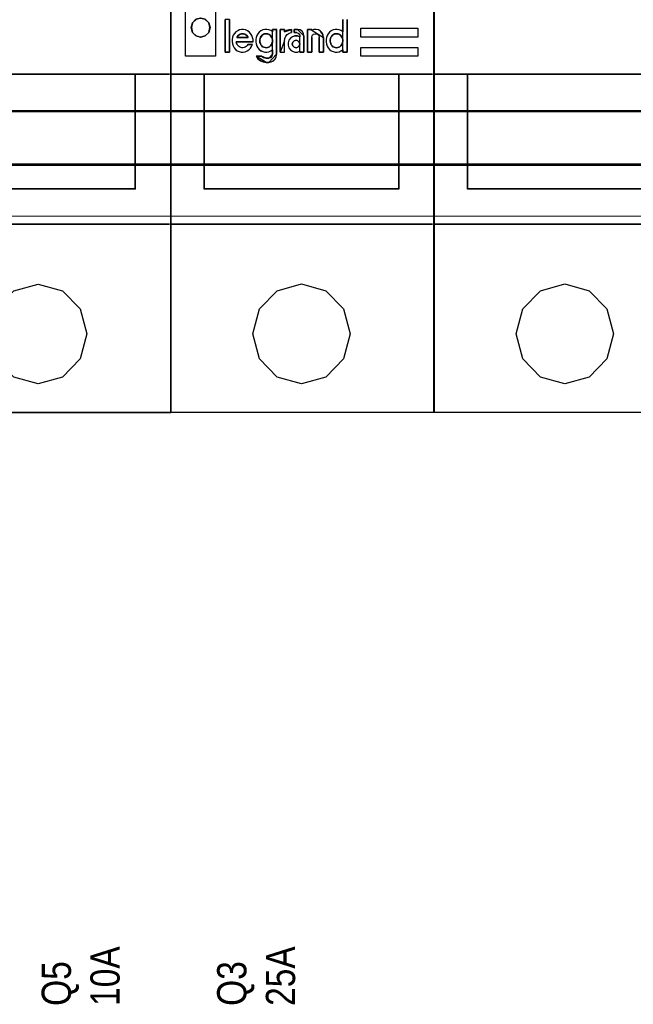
# Model space of a CAD drawing. Header units: millimetres. Extents: x -1290 to 1795, y -4192 to -1311.
# Tile 766 of 1056: x 1467 to 1480, y -2587 to -2567. Entities that reach past the tile are written whole.
import ezdxf

# ---------------------------------------------------------------- set-up
doc = ezdxf.new("R2010")
doc.units = ezdxf.units.MM
doc.layers.add('30', color=7, linetype='Continuous')
doc.layers.add('45', color=7, linetype='Continuous')
doc.layers.add('Aparatura', color=7, linetype='Continuous', lineweight=13)
doc.styles.get("Standard").update_dxf_attribs({"font": 'ARIALN.TTF', "width": 0.8})

# ---------------------------------------------------------------- blocks, each defined once
blk = doc.blocks.new('*U328')
at = {"layer": '45', "color": 255}
blk.add_lwpolyline([(522.319221, -82.673525), (549.342246, -82.673525), (549.342246, -167.640682), (522.319221, -167.640682), (522.319221, -82.673525)], close=True, dxfattribs=at)
at = {"layer": '45', "color": 159}
blk.add_lwpolyline([(522.319221, -82.673525), (549.342246, -82.673525), (549.342246, -167.640682), (522.319221, -167.640682), (522.319221, -82.673525)], close=True, dxfattribs=at)
at = {"layer": '45', "color": 179}
for points in [[(522.324592, -82.678911), (549.338665, -82.678911), (549.338665, -167.635296), (522.324592, -167.635296), (522.324592, -82.678911)], [(549.202601, -132.914849), (522.288786, -132.914849), (549.202601, -132.914849)], [(545.707905, -132.914849), (545.707905, -144.695995), (545.707905, -132.914849)], [(545.718647, -144.687018), (525.767369, -144.687018), (545.718647, -144.687018)], [(549.202601, -148.302871), (522.288786, -148.302871), (549.202601, -148.302871)], [(530.753398, -159.558945), (531.435561, -156.997381), (533.249495, -155.13201), (535.75076, -154.435817), (538.226185, -155.13201), (540.055622, -156.997381), (540.732618, -159.558945), (540.055622, -162.115195), (538.226185, -163.99651), (535.75076, -164.692702), (533.249495, -163.99651), (531.435561, -162.115195), (530.753398, -159.558945)]]:
    blk.add_lwpolyline(points, close=True, dxfattribs=at)
blk = doc.blocks.new('*U330')
at = {"layer": '30', "color": 7}
for points in [[(548.842747, -262.570286), (117.158256, -262.570286), (117.158256, -264.085087), (117.158256, -285.154588), (117.158256, -286.669389), (548.842747, -286.669389), (548.842747, -285.154588), (548.842747, -264.085087), (548.842747, -262.570286)], [(117.158256, -286.581416), (548.842747, -286.581416), (117.158256, -286.581416)], [(548.842747, -286.581416), (117.158256, -286.581416), (117.158256, -288.059158), (117.158256, -289.620546), (117.158256, -292.157801), (548.842747, -292.157801), (548.842747, -289.620546), (548.842747, -288.059158), (548.842747, -286.581416)], [(548.79978, -286.624505), (117.201224, -286.624505), (117.201224, -288.07941), (117.201224, -289.616668), (117.201224, -292.114713), (548.79978, -292.114713), (548.79978, -289.616668), (548.79978, -288.07941), (548.79978, -286.624505)], [(117.158256, -292.069829), (548.842747, -292.069829), (117.158256, -292.069829)]]:
    blk.add_lwpolyline(points, close=True, dxfattribs=at)
blk = doc.blocks.new('*U331')
at = {"layer": '45', "color": 255}
for points in [[(117.68819, -232.594973), (144.711214, -232.594973), (144.711214, -317.56213), (117.68819, -317.56213), (117.68819, -232.594973)], [(144.700472, -232.594973), (171.718126, -232.594973), (171.718126, -317.56213), (144.700472, -317.56213), (144.700472, -232.594973)], [(119.201007, -264.035299), (122.28214, -264.035299), (122.28214, -281.005031), (119.201007, -281.005031), (119.201007, -264.035299)], [(119.939487, -277.566058), (119.809714, -278.057077), (119.939487, -278.548095), (120.287281, -278.905685), (120.764847, -279.039113), (121.237223, -278.905685), (121.590207, -278.548095), (121.719981, -278.057077), (121.590207, -277.566058), (121.237223, -277.208469), (120.764847, -277.080377), (120.287281, -277.208469), (119.939487, -277.566058)], [(137.184727, -278.110913), (143.049801, -278.110913), (143.049801, -279.0445), (137.184727, -279.0445), (137.184727, -278.110913)], [(137.184727, -280.085808), (143.049801, -280.085808), (143.049801, -281.005031), (137.184727, -281.005031), (137.184727, -280.085808)]]:
    blk.add_lwpolyline(points, close=True, dxfattribs=at)
at = {"layer": '45', "color": 159}
for points in [[(117.68819, -232.594973), (144.711214, -232.594973), (144.711214, -317.56213), (117.68819, -317.56213), (117.68819, -232.594973)], [(144.700472, -232.594973), (171.718126, -232.594973), (171.718126, -317.56213), (144.700472, -317.56213), (144.700472, -232.594973)]]:
    blk.add_lwpolyline(points, close=True, dxfattribs=at)
at = {"layer": '45', "color": 7}
for points in [[(117.693561, -232.600359), (144.707634, -232.600359), (144.707634, -317.556744), (117.693561, -317.556744), (117.693561, -232.600359)], [(119.939487, -277.566058), (119.809714, -278.057077), (119.939487, -278.548095), (120.287281, -278.905685), (120.764847, -279.039113), (121.237223, -278.905685), (121.590207, -278.548095), (121.719981, -278.057077), (121.590207, -277.566058), (121.237223, -277.208469), (120.764847, -277.080377), (120.287281, -277.208469), (119.939487, -277.566058)], [(119.94425, -277.569218), (119.815085, -278.057986), (119.94425, -278.546755), (120.290414, -278.902705), (120.765742, -279.035523), (121.235905, -278.902705), (121.587235, -278.546755), (121.7164, -278.057986), (121.587235, -277.569218), (121.235905, -277.213268), (120.765742, -277.085763), (120.290414, -277.213268), (119.94425, -277.569218)], [(123.717973, -280.579531), (123.717973, -277.240164), (123.279346, -277.240164), (123.279346, -280.579531), (123.717973, -280.579531)], [(123.282926, -277.243755), (123.282926, -280.575941), (123.282926, -277.243755)], [(123.714392, -280.575941), (123.714392, -277.243755), (123.282926, -277.243755), (123.282926, -280.575941), (123.714392, -280.575941)], [(123.714392, -280.575941), (123.714392, -277.243755), (123.282926, -277.243755), (123.282926, -280.575941), (123.714392, -280.575941)], [(123.714392, -280.575941), (123.714392, -277.243755), (123.282926, -277.243755), (123.282926, -280.575941), (123.714392, -280.575941)], [(123.714392, -277.243755), (123.282926, -277.243755), (123.282926, -280.575941), (123.714392, -280.575941), (123.714392, -277.243755)], [(123.714392, -277.243755), (123.282926, -277.243755), (123.282926, -280.575941), (123.714392, -280.575941), (123.714392, -277.243755)], [(123.714392, -277.243755), (123.282926, -277.243755), (123.282926, -280.575941), (123.714392, -280.575941), (123.714392, -277.243755)], [(123.714392, -280.575941), (123.714392, -277.243755), (123.282926, -277.243755), (123.282926, -280.575941), (123.714392, -280.575941)], [(123.712602, -277.243755), (123.712602, -280.575941), (123.712602, -277.243755)], [(135.342492, -277.243755), (135.342492, -278.477166), (135.342492, -277.243755)], [(135.78112, -277.243755), (135.78112, -280.575941), (135.78112, -277.243755)], [(124.033013, -279.043723), (123.991522, -279.273028), (123.981149, -279.497), (124.017454, -279.726305), (124.090062, -279.934279), (124.204162, -280.126255), (124.339006, -280.291567), (124.520528, -280.430217), (124.717609, -280.510207), (124.919876, -280.568866), (125.132516, -280.579531), (125.334783, -280.53687), (125.53705, -280.451547), (125.708199, -280.334229), (125.863789, -280.184914), (125.993447, -280.008936), (126.076428, -279.800962), (125.604472, -279.800962), (125.53705, -279.907615), (125.438509, -279.992938), (125.334783, -280.05693), (125.231056, -280.110257), (125.106584, -280.13692), (124.987298, -280.126255), (124.873199, -280.099591), (124.759099, -280.040932), (124.650186, -279.97694), (124.567205, -279.880952), (124.494596, -279.774299), (124.453106, -279.646315), (124.416801, -279.512998), (126.143851, -279.512998), (126.143851, -279.294358), (126.091987, -279.070386), (126.009006, -278.862412), (125.894907, -278.675769), (125.749689, -278.510456), (125.573354, -278.382472), (125.38146, -278.291817), (125.174006, -278.249156), (124.966553, -278.249156), (124.764286, -278.281152), (124.562019, -278.37714), (124.380497, -278.494458), (124.23528, -278.649106), (124.110808, -278.835749), (124.033013, -279.043723)], [(126.005872, -278.864113), (125.89215, -278.678045), (125.747414, -278.513242), (125.571662, -278.385652), (125.380403, -278.295276), (125.173637, -278.252746), (124.966871, -278.252746), (124.765273, -278.284644), (124.563676, -278.380336), (124.382755, -278.497293), (124.238019, -278.651464), (124.113959, -278.837532), (124.036422, -279.044865), (123.995068, -279.273463), (123.98473, -279.496745), (124.020914, -279.725343), (124.093282, -279.932676), (124.207004, -280.124061), (124.341402, -280.288864), (124.522323, -280.427086), (124.718751, -280.50683), (124.920348, -280.565308), (125.132284, -280.575941), (125.333881, -280.533411), (125.535478, -280.448351), (125.706061, -280.331394), (125.861135, -280.182539), (125.990364, -280.007104), (126.073071, -279.79977), (125.602677, -279.79977), (125.535478, -279.906095), (125.437264, -279.991155), (125.333881, -280.05495), (125.230498, -280.108112), (125.106438, -280.134693), (124.987547, -280.124061), (124.873826, -280.09748), (124.754935, -280.039001), (124.651552, -279.975206), (124.568845, -279.879514), (124.496477, -279.773189), (124.455124, -279.6456), (124.418939, -279.512694), (126.14027, -279.512694), (126.14027, -279.294728), (126.088578, -279.071446), (126.005872, -278.864113)], [(126.005872, -278.864113), (125.89215, -278.678045), (125.747414, -278.513242), (125.571662, -278.385652), (125.380403, -278.295276), (125.173637, -278.252746), (124.966871, -278.252746), (124.765273, -278.284644), (124.563676, -278.380336), (124.382755, -278.497293), (124.238019, -278.651464), (124.113959, -278.837532), (124.036422, -279.044865), (123.995068, -279.273463), (123.98473, -279.496745), (124.020914, -279.725343), (124.093282, -279.932676), (124.207004, -280.124061), (124.341402, -280.288864), (124.522323, -280.427086), (124.718751, -280.50683), (124.920348, -280.565308), (125.132284, -280.575941), (125.333881, -280.533411), (125.535478, -280.448351), (125.706061, -280.331394), (125.861135, -280.182539), (125.990364, -280.007104), (126.073071, -279.79977), (125.602677, -279.79977), (125.535478, -279.906095), (125.437264, -279.991155), (125.333881, -280.05495), (125.230498, -280.108112), (125.106438, -280.134693), (124.987547, -280.124061), (124.873826, -280.09748), (124.754935, -280.039001), (124.651552, -279.975206), (124.568845, -279.879514), (124.496477, -279.773189), (124.455124, -279.6456), (124.418939, -279.512694), (126.14027, -279.512694), (126.14027, -279.294728), (126.088578, -279.071446), (126.005872, -278.864113)], [(124.966871, -278.252746), (124.765273, -278.284644), (124.563676, -278.380336), (124.382755, -278.497293), (124.238019, -278.651464), (124.113959, -278.837532), (124.036422, -279.044865), (123.995068, -279.273463), (123.98473, -279.496745), (124.020914, -279.725343), (124.093282, -279.932676), (124.207004, -280.124061), (124.341402, -280.288864), (124.522323, -280.427086), (124.718751, -280.50683), (124.920348, -280.565308), (125.132284, -280.575941), (125.333881, -280.533411), (125.535478, -280.448351), (125.706061, -280.331394), (125.861135, -280.182539), (125.990364, -280.007104), (126.073071, -279.79977), (125.602677, -279.79977), (125.535478, -279.906095), (125.437264, -279.991155), (125.333881, -280.05495), (125.230498, -280.108112), (125.106438, -280.134693), (124.987547, -280.124061), (124.873826, -280.09748), (124.754935, -280.039001), (124.651552, -279.975206), (124.568845, -279.879514), (124.496477, -279.773189), (124.455124, -279.6456), (124.418939, -279.512694), (126.14027, -279.512694), (126.14027, -279.294728), (126.088578, -279.071446), (126.005872, -278.864113), (125.89215, -278.678045), (125.747414, -278.513242), (125.571662, -278.385652), (125.380403, -278.295276), (125.173637, -278.252746), (124.966871, -278.252746)], [(124.966871, -278.252746), (124.765273, -278.284644), (124.563676, -278.380336), (124.382755, -278.497293), (124.238019, -278.651464), (124.113959, -278.837532), (124.036422, -279.044865), (123.995068, -279.273463), (123.98473, -279.496745), (124.020914, -279.725343), (124.093282, -279.932676), (124.207004, -280.124061), (124.341402, -280.288864), (124.522323, -280.427086), (124.718751, -280.50683), (124.920348, -280.565308), (125.132284, -280.575941), (125.333881, -280.533411), (125.535478, -280.448351), (125.706061, -280.331394), (125.861135, -280.182539), (125.990364, -280.007104), (126.073071, -279.79977), (125.602677, -279.79977), (125.535478, -279.906095), (125.437264, -279.991155), (125.333881, -280.05495), (125.230498, -280.108112), (125.106438, -280.134693), (124.987547, -280.124061), (124.873826, -280.09748), (124.754935, -280.039001), (124.651552, -279.975206), (124.568845, -279.879514), (124.496477, -279.773189), (124.455124, -279.6456), (124.418939, -279.512694), (126.14027, -279.512694), (126.14027, -279.294728), (126.088578, -279.071446), (126.005872, -278.864113), (125.89215, -278.678045), (125.747414, -278.513242), (125.571662, -278.385652), (125.380403, -278.295276), (125.173637, -278.252746), (124.966871, -278.252746)], [(125.175258, -278.689091), (125.289886, -278.732762), (125.404515, -278.79281), (125.493091, -278.869234), (125.576457, -278.967493), (125.638982, -279.087588), (124.477067, -279.087588), (124.544802, -278.967493), (124.622957, -278.869234), (124.721955, -278.79281), (124.831373, -278.732762), (124.946001, -278.689091), (125.06584, -278.683632), (125.175258, -278.689091)], [(125.633611, -279.083997), (125.571568, -278.966571), (125.488844, -278.870495), (125.40095, -278.79577), (125.287205, -278.737056), (125.173459, -278.694356), (125.064884, -278.689018), (124.945969, -278.694356), (124.832224, -278.737056), (124.723649, -278.79577), (124.625414, -278.870495), (124.547861, -278.966571), (124.480647, -279.083997), (125.633611, -279.083997)], [(125.571568, -278.966571), (125.633611, -279.083997), (124.480647, -279.083997), (124.547861, -278.966571), (124.625414, -278.870495), (124.723649, -278.79577), (124.832224, -278.737056), (124.945969, -278.694356), (125.064884, -278.689018), (125.173459, -278.694356), (125.287205, -278.737056), (125.40095, -278.79577), (125.488844, -278.870495), (125.571568, -278.966571)], [(125.571568, -278.966571), (125.633611, -279.083997), (124.480647, -279.083997), (124.547861, -278.966571), (124.625414, -278.870495), (124.723649, -278.79577), (124.832224, -278.737056), (124.945969, -278.694356), (125.064884, -278.689018), (125.173459, -278.694356), (125.287205, -278.737056), (125.40095, -278.79577), (125.488844, -278.870495), (125.571568, -278.966571)], [(125.571568, -278.966571), (125.633611, -279.083997), (124.480647, -279.083997), (124.547861, -278.966571), (124.625414, -278.870495), (124.723649, -278.79577), (124.832224, -278.737056), (124.945969, -278.694356), (125.064884, -278.689018), (125.173459, -278.694356), (125.287205, -278.737056), (125.40095, -278.79577), (125.488844, -278.870495), (125.571568, -278.966571)], [(125.571568, -278.966571), (125.633611, -279.083997), (124.480647, -279.083997), (124.547861, -278.966571), (124.625414, -278.870495), (124.723649, -278.79577), (124.832224, -278.737056), (124.945969, -278.694356), (125.064884, -278.689018), (125.173459, -278.694356), (125.287205, -278.737056), (125.40095, -278.79577), (125.488844, -278.870495), (125.571568, -278.966571)], [(126.780719, -278.526035), (126.635539, -278.685842), (126.521469, -278.866956), (126.448879, -279.080032), (126.417769, -279.293107), (126.417769, -279.522164), (126.448879, -279.740566), (126.521469, -279.948315), (126.635539, -280.140083), (126.780719, -280.299889), (126.951824, -280.427735), (127.138483, -280.518292), (127.351068, -280.566234), (127.548098, -280.576888), (127.760683, -280.534273), (127.952528, -280.449042), (128.134003, -280.342505), (128.134003, -280.79529), (128.076968, -280.992385), (127.947343, -281.125557), (127.750313, -281.184153), (127.491063, -281.184153), (127.221443, -281.125557), (126.993304, -280.992385), (126.464434, -280.992385), (126.645909, -281.253403), (126.889604, -281.455824), (127.179963, -281.588997), (127.491063, -281.631612), (127.750313, -281.631612), (128.004378, -281.588997), (128.222148, -281.471805), (128.419178, -281.285364), (128.522877, -281.050981), (128.564357, -280.79529), (128.564357, -278.238383), (128.134003, -278.238383), (128.134003, -278.472766), (127.952528, -278.355575), (127.760683, -278.280998), (127.548098, -278.249037), (127.351068, -278.249037), (127.138483, -278.296979), (126.951824, -278.392863), (126.780719, -278.526035)], [(128.560777, -280.792117), (128.560777, -278.241974), (128.131858, -278.241974), (128.131858, -278.475737), (127.950988, -278.358856), (127.759784, -278.284476), (127.547908, -278.2526), (127.351535, -278.2526), (127.13966, -278.300415), (126.953623, -278.396045), (126.783088, -278.528865), (126.638393, -278.688249), (126.524704, -278.868884), (126.452356, -279.081396), (126.42135, -279.293908), (126.42135, -279.522358), (126.452356, -279.740183), (126.524704, -279.947382), (126.638393, -280.138643), (126.783088, -280.298026), (126.953623, -280.425534), (127.13966, -280.515851), (127.351535, -280.563666), (127.547908, -280.574292), (127.759784, -280.53179), (127.950988, -280.446785), (128.131858, -280.340529), (128.131858, -280.792117), (128.075013, -280.98869), (127.945821, -281.12151), (127.749448, -281.179951), (127.491063, -281.179951), (127.222343, -281.12151), (126.994964, -280.98869), (126.467859, -280.98869), (126.648728, -281.249017), (126.89161, -281.450903), (127.181001, -281.583723), (127.491063, -281.626226), (127.749448, -281.626226), (128.002665, -281.583723), (128.219709, -281.466842), (128.416081, -281.280894), (128.519435, -281.047131), (128.560777, -280.792117)], [(128.560777, -280.792117), (128.560777, -278.241974), (128.131858, -278.241974), (128.131858, -278.475737), (127.950988, -278.358856), (127.759784, -278.284476), (127.547908, -278.2526), (127.351535, -278.2526), (127.13966, -278.300415), (126.953623, -278.396045), (126.783088, -278.528865), (126.638393, -278.688249), (126.524704, -278.868884), (126.452356, -279.081396), (126.42135, -279.293908), (126.42135, -279.522358), (126.452356, -279.740183), (126.524704, -279.947382), (126.638393, -280.138643), (126.783088, -280.298026), (126.953623, -280.425534), (127.13966, -280.515851), (127.351535, -280.563666), (127.547908, -280.574292), (127.759784, -280.53179), (127.950988, -280.446785), (128.131858, -280.340529), (128.131858, -280.792117), (128.075013, -280.98869), (127.945821, -281.12151), (127.749448, -281.179951), (127.491063, -281.179951), (127.222343, -281.12151), (126.994964, -280.98869), (126.467859, -280.98869), (126.648728, -281.249017), (126.89161, -281.450903), (127.181001, -281.583723), (127.491063, -281.626226), (127.749448, -281.626226), (128.002665, -281.583723), (128.219709, -281.466842), (128.416081, -281.280894), (128.519435, -281.047131), (128.560777, -280.792117)], [(126.953623, -278.396045), (126.783088, -278.528865), (126.638393, -278.688249), (126.524704, -278.868884), (126.452356, -279.081396), (126.42135, -279.293908), (126.42135, -279.522358), (126.452356, -279.740183), (126.524704, -279.947382), (126.638393, -280.138643), (126.783088, -280.298026), (126.953623, -280.425534), (127.13966, -280.515851), (127.351535, -280.563666), (127.547908, -280.574292), (127.759784, -280.53179), (127.950988, -280.446785), (128.131858, -280.340529), (128.131858, -280.792117), (128.075013, -280.98869), (127.945821, -281.12151), (127.749448, -281.179951), (127.491063, -281.179951), (127.222343, -281.12151), (126.994964, -280.98869), (126.467859, -280.98869), (126.648728, -281.249017), (126.89161, -281.450903), (127.181001, -281.583723), (127.491063, -281.626226), (127.749448, -281.626226), (128.002665, -281.583723), (128.219709, -281.466842), (128.416081, -281.280894), (128.519435, -281.047131), (128.560777, -280.792117), (128.560777, -278.241974), (128.131858, -278.241974), (128.131858, -278.475737), (127.950988, -278.358856), (127.759784, -278.284476), (127.547908, -278.2526), (127.351535, -278.2526), (127.13966, -278.300415), (126.953623, -278.396045)], [(126.953623, -278.396045), (126.783088, -278.528865), (126.638393, -278.688249), (126.524704, -278.868884), (126.452356, -279.081396), (126.42135, -279.293908), (126.42135, -279.522358), (126.452356, -279.740183), (126.524704, -279.947382), (126.638393, -280.138643), (126.783088, -280.298026), (126.953623, -280.425534), (127.13966, -280.515851), (127.351535, -280.563666), (127.547908, -280.574292), (127.759784, -280.53179), (127.950988, -280.446785), (128.131858, -280.340529), (128.131858, -280.792117), (128.075013, -280.98869), (127.945821, -281.12151), (127.749448, -281.179951), (127.491063, -281.179951), (127.222343, -281.12151), (126.994964, -280.98869), (126.467859, -280.98869), (126.648728, -281.249017), (126.89161, -281.450903), (127.181001, -281.583723), (127.491063, -281.626226), (127.749448, -281.626226), (128.002665, -281.583723), (128.219709, -281.466842), (128.416081, -281.280894), (128.519435, -281.047131), (128.560777, -280.792117), (128.560777, -278.241974), (128.131858, -278.241974), (128.131858, -278.475737), (127.950988, -278.358856), (127.759784, -278.284476), (127.547908, -278.2526), (127.351535, -278.2526), (127.13966, -278.300415), (126.953623, -278.396045)], [(128.132891, -278.476028), (127.951913, -278.359071), (127.760592, -278.284644), (127.548589, -278.252746), (127.352097, -278.252746), (127.140094, -278.300592), (126.953944, -278.396285), (126.783307, -278.52919), (126.638524, -278.688677), (126.524766, -278.869429), (126.452375, -279.082079), (126.42135, -279.294728), (126.42135, -279.523326), (126.452375, -279.741292), (126.524766, -279.948625), (126.638524, -280.140009), (126.783307, -280.299497), (126.953944, -280.427086), (127.140094, -280.517462), (127.352097, -280.565308), (127.548589, -280.575941), (127.760592, -280.533411), (127.951913, -280.448351), (128.132891, -280.342026), (128.132891, -278.476028)], [(127.673058, -278.705045), (127.78761, -278.763928), (127.881334, -278.833518), (127.980265, -278.935227), (128.037541, -279.042288), (128.105231, -279.170762), (128.136472, -279.304589), (128.136472, -279.449122), (128.120851, -279.582949), (128.073989, -279.706069), (128.016713, -279.823837), (127.922989, -279.936252), (127.834472, -280.021901), (127.71992, -280.080785), (127.605369, -280.118256), (127.490817, -280.139668), (127.365852, -280.118256), (127.235679, -280.080785), (127.121128, -280.021901), (127.043024, -279.936252), (126.9493, -279.823837), (126.892024, -279.706069), (126.845162, -279.582949), (126.829542, -279.449122), (126.834748, -279.304589), (126.871197, -279.170762), (126.918059, -279.042288), (126.985748, -278.935227), (127.079472, -278.833518), (127.188817, -278.763928), (127.292955, -278.705045), (127.417921, -278.683632), (127.537679, -278.683632), (127.673058, -278.705045)], [(127.491659, -280.134282), (127.605426, -280.113029), (127.719193, -280.075834), (127.83296, -280.017386), (127.920871, -279.932371), (128.013953, -279.820788), (128.070837, -279.703891), (128.117378, -279.581681), (128.132891, -279.448845), (128.132891, -279.305381), (128.101864, -279.172544), (128.034638, -279.045021), (127.977754, -278.938752), (127.879501, -278.837796), (127.786419, -278.768721), (127.672652, -278.710272), (127.5382, -278.689018), (127.419262, -278.689018), (127.295152, -278.710272), (127.191727, -278.768721), (127.083132, -278.837796), (126.990049, -278.938752), (126.922823, -279.045021), (126.876282, -279.172544), (126.840084, -279.305381), (126.834912, -279.448845), (126.850426, -279.581681), (126.896967, -279.703891), (126.953851, -279.820788), (127.046933, -279.932371), (127.124501, -280.017386), (127.238268, -280.075834), (127.367549, -280.113029), (127.491659, -280.134282)], [(127.879501, -278.837796), (127.977754, -278.938752), (128.034638, -279.045021), (128.101864, -279.172544), (128.132891, -279.305381), (128.132891, -279.448845), (128.117378, -279.581681), (128.070837, -279.703891), (128.013953, -279.820788), (127.920871, -279.932371), (127.83296, -280.017386), (127.719193, -280.075834), (127.605426, -280.113029), (127.491659, -280.134282), (127.367549, -280.113029), (127.238268, -280.075834), (127.124501, -280.017386), (127.046933, -279.932371), (126.953851, -279.820788), (126.896967, -279.703891), (126.850426, -279.581681), (126.834912, -279.448845), (126.840084, -279.305381), (126.876282, -279.172544), (126.922823, -279.045021), (126.990049, -278.938752), (127.083132, -278.837796), (127.191727, -278.768721), (127.295152, -278.710272), (127.419262, -278.689018), (127.5382, -278.689018), (127.672652, -278.710272), (127.786419, -278.768721), (127.879501, -278.837796)], [(127.879501, -278.837796), (127.977754, -278.938752), (128.034638, -279.045021), (128.101864, -279.172544), (128.132891, -279.305381), (128.132891, -279.448845), (128.117378, -279.581681), (128.070837, -279.703891), (128.013953, -279.820788), (127.920871, -279.932371), (127.83296, -280.017386), (127.719193, -280.075834), (127.605426, -280.113029), (127.491659, -280.134282), (127.367549, -280.113029), (127.238268, -280.075834), (127.124501, -280.017386), (127.046933, -279.932371), (126.953851, -279.820788), (126.896967, -279.703891), (126.850426, -279.581681), (126.834912, -279.448845), (126.840084, -279.305381), (126.876282, -279.172544), (126.922823, -279.045021), (126.990049, -278.938752), (127.083132, -278.837796), (127.191727, -278.768721), (127.295152, -278.710272), (127.419262, -278.689018), (127.5382, -278.689018), (127.672652, -278.710272), (127.786419, -278.768721), (127.879501, -278.837796)], [(127.879501, -278.837796), (127.977754, -278.938752), (128.034638, -279.045021), (128.101864, -279.172544), (128.132891, -279.305381), (128.132891, -279.448845), (128.117378, -279.581681), (128.070837, -279.703891), (128.013953, -279.820788), (127.920871, -279.932371), (127.83296, -280.017386), (127.719193, -280.075834), (127.605426, -280.113029), (127.491659, -280.134282), (127.367549, -280.113029), (127.238268, -280.075834), (127.124501, -280.017386), (127.046933, -279.932371), (126.953851, -279.820788), (126.896967, -279.703891), (126.850426, -279.581681), (126.834912, -279.448845), (126.840084, -279.305381), (126.876282, -279.172544), (126.922823, -279.045021), (126.990049, -278.938752), (127.083132, -278.837796), (127.191727, -278.768721), (127.295152, -278.710272), (127.419262, -278.689018), (127.5382, -278.689018), (127.672652, -278.710272), (127.786419, -278.768721), (127.879501, -278.837796)], [(127.879501, -278.837796), (127.977754, -278.938752), (128.034638, -279.045021), (128.101864, -279.172544), (128.132891, -279.305381), (128.132891, -279.448845), (128.117378, -279.581681), (128.070837, -279.703891), (128.013953, -279.820788), (127.920871, -279.932371), (127.83296, -280.017386), (127.719193, -280.075834), (127.605426, -280.113029), (127.491659, -280.134282), (127.367549, -280.113029), (127.238268, -280.075834), (127.124501, -280.017386), (127.046933, -279.932371), (126.953851, -279.820788), (126.896967, -279.703891), (126.850426, -279.581681), (126.834912, -279.448845), (126.840084, -279.305381), (126.876282, -279.172544), (126.922823, -279.045021), (126.990049, -278.938752), (127.083132, -278.837796), (127.191727, -278.768721), (127.295152, -278.710272), (127.419262, -278.689018), (127.5382, -278.689018), (127.672652, -278.710272), (127.786419, -278.768721), (127.879501, -278.837796)], [(128.131101, -278.241974), (128.131101, -278.477166), (128.131101, -278.241974)], [(128.131101, -278.241974), (128.560777, -278.241974), (128.131101, -278.241974)], [(128.558986, -278.241974), (128.558986, -280.793179), (128.558986, -278.241974)], [(128.931372, -278.238383), (128.931372, -280.579531), (129.363834, -280.579531), (129.363834, -279.406291), (129.395096, -279.171643), (129.504514, -278.952993), (129.655615, -278.766342), (129.853609, -278.643685), (130.093287, -278.574357), (130.093287, -278.238383), (129.827558, -278.275714), (129.58267, -278.350374), (129.363834, -278.494363), (129.363834, -278.238383), (128.931372, -278.238383)], [(128.934953, -278.241974), (128.934953, -280.575941), (128.934953, -278.241974)], [(128.934953, -278.241974), (129.366419, -278.241974), (128.934953, -278.241974)], [(129.850085, -278.646032), (130.087916, -278.576917), (130.087916, -278.241974), (129.824234, -278.27919), (129.581233, -278.353622), (129.364083, -278.497169), (129.364083, -278.241974), (128.934953, -278.241974), (128.934953, -280.575941), (129.364083, -280.575941), (129.364083, -279.406299), (129.395104, -279.172371), (129.503679, -278.954392), (129.653616, -278.768313), (129.850085, -278.646032)], [(129.850085, -278.646032), (130.087916, -278.576917), (130.087916, -278.241974), (129.824234, -278.27919), (129.581233, -278.353622), (129.364083, -278.497169), (129.364083, -278.241974), (128.934953, -278.241974), (128.934953, -280.575941), (129.364083, -280.575941), (129.364083, -279.406299), (129.395104, -279.172371), (129.503679, -278.954392), (129.653616, -278.768313), (129.850085, -278.646032)], [(129.850085, -278.646032), (130.087916, -278.576917), (130.087916, -278.241974), (129.824234, -278.27919), (129.581233, -278.353622), (129.364083, -278.497169), (129.364083, -278.241974), (128.934953, -278.241974), (128.934953, -280.575941), (129.364083, -280.575941), (129.364083, -279.406299), (129.395104, -279.172371), (129.503679, -278.954392), (129.653616, -278.768313), (129.850085, -278.646032)], [(129.581233, -278.353622), (129.364083, -278.497169), (129.364083, -278.241974), (128.934953, -278.241974), (128.934953, -280.575941), (129.364083, -280.575941), (129.364083, -279.406299), (129.395104, -279.172371), (129.503679, -278.954392), (129.653616, -278.768313), (129.850085, -278.646032), (130.087916, -278.576917), (130.087916, -278.241974), (129.824234, -278.27919), (129.581233, -278.353622)], [(129.581233, -278.353622), (129.364083, -278.497169), (129.364083, -278.241974), (128.934953, -278.241974), (128.934953, -280.575941), (129.364083, -280.575941), (129.364083, -279.406299), (129.395104, -279.172371), (129.503679, -278.954392), (129.653616, -278.768313), (129.850085, -278.646032), (130.087916, -278.576917), (130.087916, -278.241974), (129.824234, -278.27919), (129.581233, -278.353622)], [(129.581233, -278.353622), (129.364083, -278.497169), (129.364083, -278.241974), (128.934953, -278.241974), (128.934953, -280.575941), (129.364083, -280.575941), (129.364083, -279.406299), (129.395104, -279.172371), (129.503679, -278.954392), (129.653616, -278.768313), (129.850085, -278.646032), (130.087916, -278.576917), (130.087916, -278.241974), (129.824234, -278.27919), (129.581233, -278.353622)], [(128.934953, -278.241974), (128.934953, -280.575941), (129.364083, -280.575941), (129.364083, -279.406299), (129.395104, -279.172371), (129.503679, -278.954392), (129.653616, -278.768313), (129.850085, -278.646032), (130.087916, -278.576917), (130.087916, -278.241974), (129.824234, -278.27919), (129.581233, -278.353622), (129.364083, -278.497169), (129.364083, -278.241974), (128.934953, -278.241974)], [(130.087916, -278.241974), (129.824433, -278.279415), (129.581615, -278.354296), (129.364629, -278.49871), (130.087916, -278.241974)], [(129.364629, -278.241974), (129.364629, -278.49871), (129.364629, -278.241974)], [(131.362621, -280.579531), (131.362621, -278.91033), (131.321076, -278.649018), (131.175671, -278.435701), (130.957562, -278.291712), (130.718681, -278.238383), (130.34478, -278.238383), (130.34478, -278.574357), (130.599241, -278.574357), (130.770612, -278.61702), (130.890052, -278.74501), (130.926403, -278.91033), (130.926403, -279.00099), (130.687523, -278.920996), (130.433063, -278.920996), (130.183795, -278.995657), (129.976073, -279.144978), (129.820281, -279.363628), (129.742385, -279.614274), (129.742385, -279.875587), (129.820281, -280.126234), (129.976073, -280.334217), (130.183795, -280.488872), (130.433063, -280.568866), (130.687523, -280.568866), (130.926403, -280.478206), (130.926403, -280.579531), (131.362621, -280.579531)], [(131.317679, -278.651349), (131.172916, -278.438687), (130.955772, -278.29514), (130.717946, -278.241974), (130.345699, -278.241974), (130.345699, -278.576917), (130.599034, -278.576917), (130.769648, -278.619449), (130.88856, -278.747047), (130.924751, -278.91186), (130.924751, -279.002241), (130.686926, -278.922493), (130.43359, -278.922493), (130.185425, -278.996925), (129.978621, -279.145788), (129.823517, -279.363767), (129.745966, -279.613645), (129.745966, -279.874156), (129.823517, -280.124034), (129.978621, -280.331379), (130.185425, -280.485559), (130.43359, -280.565308), (130.686926, -280.565308), (130.924751, -280.474926), (130.924751, -280.575941), (131.35904, -280.575941), (131.35904, -278.91186), (131.317679, -278.651349)], [(131.317679, -278.651349), (131.172916, -278.438687), (130.955772, -278.29514), (130.717946, -278.241974), (130.345699, -278.241974), (130.345699, -278.576917), (130.599034, -278.576917), (130.769648, -278.619449), (130.88856, -278.747047), (130.924751, -278.91186), (130.924751, -279.002241), (130.686926, -278.922493), (130.43359, -278.922493), (130.185425, -278.996925), (129.978621, -279.145788), (129.823517, -279.363767), (129.745966, -279.613645), (129.745966, -279.874156), (129.823517, -280.124034), (129.978621, -280.331379), (130.185425, -280.485559), (130.43359, -280.565308), (130.686926, -280.565308), (130.924751, -280.474926), (130.924751, -280.575941), (131.35904, -280.575941), (131.35904, -278.91186), (131.317679, -278.651349)], [(130.43359, -278.922493), (130.185425, -278.996925), (129.978621, -279.145788), (129.823517, -279.363767), (129.745966, -279.613645), (129.745966, -279.874156), (129.823517, -280.124034), (129.978621, -280.331379), (130.185425, -280.485559), (130.43359, -280.565308), (130.686926, -280.565308), (130.924751, -280.474926), (130.924751, -280.575941), (131.35904, -280.575941), (131.35904, -278.91186), (131.317679, -278.651349), (131.172916, -278.438687), (130.955772, -278.29514), (130.717946, -278.241974), (130.345699, -278.241974), (130.345699, -278.576917), (130.599034, -278.576917), (130.769648, -278.619449), (130.88856, -278.747047), (130.924751, -278.91186), (130.924751, -279.002241), (130.686926, -278.922493), (130.43359, -278.922493)], [(130.43359, -278.922493), (130.185425, -278.996925), (129.978621, -279.145788), (129.823517, -279.363767), (129.745966, -279.613645), (129.745966, -279.874156), (129.823517, -280.124034), (129.978621, -280.331379), (130.185425, -280.485559), (130.43359, -280.565308), (130.686926, -280.565308), (130.924751, -280.474926), (130.924751, -280.575941), (131.35904, -280.575941), (131.35904, -278.91186), (131.317679, -278.651349), (131.172916, -278.438687), (130.955772, -278.29514), (130.717946, -278.241974), (130.345699, -278.241974), (130.345699, -278.576917), (130.599034, -278.576917), (130.769648, -278.619449), (130.88856, -278.747047), (130.924751, -278.91186), (130.924751, -279.002241), (130.686926, -278.922493), (130.43359, -278.922493)], [(130.086126, -278.241974), (130.086126, -278.579502), (130.086126, -278.241974)], [(130.345721, -278.241974), (130.345721, -278.579502), (130.345721, -278.241974)], [(130.718107, -278.241974), (130.345721, -278.241974), (130.718107, -278.241974)], [(130.345721, -278.577706), (130.599946, -278.577706), (130.345721, -278.577706)], [(131.35904, -278.913438), (131.317574, -278.652313), (131.172443, -278.43915), (130.954746, -278.295265), (130.716317, -278.241974), (131.35904, -278.913438)], [(131.718894, -278.238383), (131.718894, -280.579531), (132.160495, -280.579531), (132.160495, -279.080983), (132.217644, -278.878333), (132.347527, -278.734344), (132.544949, -278.686348), (132.737175, -278.734344), (132.877449, -278.878333), (132.908621, -279.080983), (132.908621, -280.579531), (133.360613, -280.579531), (133.360613, -279.080983), (133.319051, -278.825004), (133.215144, -278.611687), (133.059285, -278.425035), (132.861863, -278.297045), (132.622878, -278.249049), (132.389089, -278.259715), (132.160495, -278.334376), (132.160495, -278.238383), (131.718894, -278.238383)], [(131.722474, -278.241974), (131.722474, -280.575941), (131.722474, -278.241974)], [(131.722474, -278.241974), (132.162892, -278.241974), (131.722474, -278.241974)], [(133.210566, -278.614133), (133.055557, -278.428053), (132.859211, -278.300456), (132.62153, -278.252607), (132.389016, -278.26324), (132.161668, -278.337672), (132.161668, -278.241974), (131.722474, -278.241974), (131.722474, -280.575941), (132.161668, -280.575941), (132.161668, -279.081989), (132.218505, -278.87996), (132.34768, -278.736413), (132.544025, -278.688564), (132.735204, -278.736413), (132.874712, -278.87996), (132.905714, -279.081989), (132.905714, -280.575941), (133.355242, -280.575941), (133.355242, -279.081989), (133.313906, -278.826795), (133.210566, -278.614133)], [(133.210566, -278.614133), (133.055557, -278.428053), (132.859211, -278.300456), (132.62153, -278.252607), (132.389016, -278.26324), (132.161668, -278.337672), (132.161668, -278.241974), (131.722474, -278.241974), (131.722474, -280.575941), (132.161668, -280.575941), (132.161668, -279.081989), (132.218505, -278.87996), (132.34768, -278.736413), (132.544025, -278.688564), (132.735204, -278.736413), (132.874712, -278.87996), (132.905714, -279.081989), (132.905714, -280.575941), (133.355242, -280.575941), (133.355242, -279.081989), (133.313906, -278.826795), (133.210566, -278.614133)], [(133.210566, -278.614133), (133.055557, -278.428053), (132.859211, -278.300456), (132.62153, -278.252607), (132.389016, -278.26324), (132.161668, -278.337672), (132.161668, -278.241974), (131.722474, -278.241974), (131.722474, -280.575941), (132.161668, -280.575941), (132.161668, -279.081989), (132.218505, -278.87996), (132.34768, -278.736413), (132.544025, -278.688564), (132.735204, -278.736413), (132.874712, -278.87996), (132.905714, -279.081989), (132.905714, -280.575941), (133.355242, -280.575941), (133.355242, -279.081989), (133.313906, -278.826795), (133.210566, -278.614133)], [(131.722474, -278.241974), (131.722474, -280.575941), (132.161668, -280.575941), (132.161668, -279.081989), (132.218505, -278.87996), (132.34768, -278.736413), (132.544025, -278.688564), (132.735204, -278.736413), (132.874712, -278.87996), (132.905714, -279.081989), (132.905714, -280.575941), (133.355242, -280.575941), (133.355242, -279.081989), (133.313906, -278.826795), (133.210566, -278.614133), (133.055557, -278.428053), (132.859211, -278.300456), (132.62153, -278.252607), (132.389016, -278.26324), (132.161668, -278.337672), (132.161668, -278.241974), (131.722474, -278.241974)], [(131.722474, -278.241974), (131.722474, -280.575941), (132.161668, -280.575941), (132.161668, -279.081989), (132.218505, -278.87996), (132.34768, -278.736413), (132.544025, -278.688564), (132.735204, -278.736413), (132.874712, -278.87996), (132.905714, -279.081989), (132.905714, -280.575941), (133.355242, -280.575941), (133.355242, -279.081989), (133.313906, -278.826795), (133.210566, -278.614133), (133.055557, -278.428053), (132.859211, -278.300456), (132.62153, -278.252607), (132.389016, -278.26324), (132.161668, -278.337672), (132.161668, -278.241974), (131.722474, -278.241974)], [(131.722474, -278.241974), (131.722474, -280.575941), (132.161668, -280.575941), (132.161668, -279.081989), (132.218505, -278.87996), (132.34768, -278.736413), (132.544025, -278.688564), (132.735204, -278.736413), (132.874712, -278.87996), (132.905714, -279.081989), (132.905714, -280.575941), (133.355242, -280.575941), (133.355242, -279.081989), (133.313906, -278.826795), (133.210566, -278.614133), (133.055557, -278.428053), (132.859211, -278.300456), (132.62153, -278.252607), (132.389016, -278.26324), (132.161668, -278.337672), (132.161668, -278.241974), (131.722474, -278.241974)], [(131.722474, -278.241974), (131.722474, -280.575941), (132.161668, -280.575941), (132.161668, -279.081989), (132.218505, -278.87996), (132.34768, -278.736413), (132.544025, -278.688564), (132.735204, -278.736413), (132.874712, -278.87996), (132.905714, -279.081989), (132.905714, -280.575941), (133.355242, -280.575941), (133.355242, -279.081989), (133.313906, -278.826795), (133.210566, -278.614133), (133.055557, -278.428053), (132.859211, -278.300456), (132.62153, -278.252607), (132.389016, -278.26324), (132.161668, -278.337672), (132.161668, -278.241974), (131.722474, -278.241974)], [(132.161102, -278.241974), (132.161102, -278.340719), (132.161102, -278.241974)], [(133.355242, -279.083997), (133.313887, -278.828228), (133.210498, -278.615086), (133.055415, -278.428588), (132.858976, -278.300703), (132.621182, -278.252746), (132.388557, -278.263403), (132.161102, -278.338003), (133.355242, -279.083997)], [(135.342492, -278.476028), (135.161681, -278.359071), (134.975704, -278.284644), (134.758731, -278.252746), (134.562422, -278.252746), (134.360947, -278.300592), (134.164637, -278.396285), (133.994158, -278.52919), (133.849509, -278.688677), (133.741023, -278.869429), (133.663532, -279.082079), (133.62737, -279.294728), (133.62737, -279.523326), (133.663532, -279.741292), (133.741023, -279.948625), (133.849509, -280.140009), (133.994158, -280.299497), (134.164637, -280.427086), (134.360947, -280.517462), (134.562422, -280.565308), (134.758731, -280.575941), (134.975704, -280.533411), (135.161681, -280.448351), (135.342492, -280.342026), (135.342492, -278.476028)], [(135.264564, -279.042288), (135.31142, -279.170762), (135.347863, -279.304589), (135.347863, -279.449122), (135.332245, -279.582949), (135.290595, -279.706069), (135.222914, -279.823837), (135.139614, -279.936252), (135.045902, -280.021901), (134.931364, -280.080785), (134.822033, -280.118256), (134.70229, -280.139668), (134.57734, -280.118256), (134.447184, -280.080785), (134.337853, -280.021901), (134.249347, -279.936252), (134.160841, -279.823837), (134.103573, -279.706069), (134.072335, -279.582949), (134.046304, -279.449122), (134.05151, -279.304589), (134.077541, -279.170762), (134.129604, -279.042288), (134.207697, -278.935227), (134.290997, -278.833518), (134.395122, -278.763928), (134.509659, -278.705045), (134.624196, -278.683632), (134.749146, -278.683632), (134.879302, -278.705045), (135.004252, -278.763928), (135.10317, -278.833518), (135.191676, -278.935227), (135.264564, -279.042288)], [(134.702247, -280.134282), (134.821002, -280.113029), (134.929431, -280.075834), (135.043023, -280.017386), (135.135962, -279.932371), (135.218574, -279.820788), (135.285697, -279.703891), (135.327003, -279.581681), (135.342492, -279.448845), (135.342492, -279.305381), (135.30635, -279.172544), (135.25988, -279.045021), (135.187594, -278.938752), (135.099819, -278.837796), (135.001717, -278.768721), (134.877798, -278.710272), (134.748716, -278.689018), (134.624798, -278.689018), (134.511206, -278.710272), (134.397614, -278.768721), (134.294349, -278.837796), (134.211736, -278.938752), (134.134287, -279.045021), (134.082655, -279.172544), (134.056838, -279.305381), (134.051675, -279.448845), (134.077491, -279.581681), (134.108471, -279.703891), (134.165267, -279.820788), (134.253042, -279.932371), (134.340818, -280.017386), (134.449247, -280.075834), (134.578328, -280.113029), (134.702247, -280.134282)], [(135.099819, -278.837796), (135.187594, -278.938752), (135.25988, -279.045021), (135.30635, -279.172544), (135.342492, -279.305381), (135.342492, -279.448845), (135.327003, -279.581681), (135.285697, -279.703891), (135.218574, -279.820788), (135.135962, -279.932371), (135.043023, -280.017386), (134.929431, -280.075834), (134.821002, -280.113029), (134.702247, -280.134282), (134.578328, -280.113029), (134.449247, -280.075834), (134.340818, -280.017386), (134.253042, -279.932371), (134.165267, -279.820788), (134.108471, -279.703891), (134.077491, -279.581681), (134.051675, -279.448845), (134.056838, -279.305381), (134.082655, -279.172544), (134.134287, -279.045021), (134.211736, -278.938752), (134.294349, -278.837796), (134.397614, -278.768721), (134.511206, -278.710272), (134.624798, -278.689018), (134.748716, -278.689018), (134.877798, -278.710272), (135.001717, -278.768721), (135.099819, -278.837796)], [(135.099819, -278.837796), (135.187594, -278.938752), (135.25988, -279.045021), (135.30635, -279.172544), (135.342492, -279.305381), (135.342492, -279.448845), (135.327003, -279.581681), (135.285697, -279.703891), (135.218574, -279.820788), (135.135962, -279.932371), (135.043023, -280.017386), (134.929431, -280.075834), (134.821002, -280.113029), (134.702247, -280.134282), (134.578328, -280.113029), (134.449247, -280.075834), (134.340818, -280.017386), (134.253042, -279.932371), (134.165267, -279.820788), (134.108471, -279.703891), (134.077491, -279.581681), (134.051675, -279.448845), (134.056838, -279.305381), (134.082655, -279.172544), (134.134287, -279.045021), (134.211736, -278.938752), (134.294349, -278.837796), (134.397614, -278.768721), (134.511206, -278.710272), (134.624798, -278.689018), (134.748716, -278.689018), (134.877798, -278.710272), (135.001717, -278.768721), (135.099819, -278.837796)], [(134.624798, -278.689018), (134.748716, -278.689018), (134.877798, -278.710272), (135.001717, -278.768721), (135.099819, -278.837796), (135.187594, -278.938752), (135.25988, -279.045021), (135.30635, -279.172544), (135.342492, -279.305381), (135.342492, -279.448845), (135.327003, -279.581681), (135.285697, -279.703891), (135.218574, -279.820788), (135.135962, -279.932371), (135.043023, -280.017386), (134.929431, -280.075834), (134.821002, -280.113029), (134.702247, -280.134282), (134.578328, -280.113029), (134.449247, -280.075834), (134.340818, -280.017386), (134.253042, -279.932371), (134.165267, -279.820788), (134.108471, -279.703891), (134.077491, -279.581681), (134.051675, -279.448845), (134.056838, -279.305381), (134.082655, -279.172544), (134.134287, -279.045021), (134.211736, -278.938752), (134.294349, -278.837796), (134.397614, -278.768721), (134.511206, -278.710272), (134.624798, -278.689018)], [(134.624798, -278.689018), (134.748716, -278.689018), (134.877798, -278.710272), (135.001717, -278.768721), (135.099819, -278.837796), (135.187594, -278.938752), (135.25988, -279.045021), (135.30635, -279.172544), (135.342492, -279.305381), (135.342492, -279.448845), (135.327003, -279.581681), (135.285697, -279.703891), (135.218574, -279.820788), (135.135962, -279.932371), (135.043023, -280.017386), (134.929431, -280.075834), (134.821002, -280.113029), (134.702247, -280.134282), (134.578328, -280.113029), (134.449247, -280.075834), (134.340818, -280.017386), (134.253042, -279.932371), (134.165267, -279.820788), (134.108471, -279.703891), (134.077491, -279.581681), (134.051675, -279.448845), (134.056838, -279.305381), (134.082655, -279.172544), (134.134287, -279.045021), (134.211736, -278.938752), (134.294349, -278.837796), (134.397614, -278.768721), (134.511206, -278.710272), (134.624798, -278.689018)], [(124.419777, -279.511293), (126.14027, -279.511293), (124.419777, -279.511293)], [(124.480647, -279.082202), (125.633611, -279.082202), (124.480647, -279.082202)], [(125.601385, -279.79855), (126.072238, -279.79855), (125.601385, -279.79855)], [(128.934953, -280.575941), (129.366419, -280.575941), (129.366419, -279.405367), (128.934953, -280.575941)], [(130.923993, -279.00216), (130.686321, -278.922415), (130.433149, -278.922415), (130.185143, -278.996844), (129.978471, -279.145702), (129.823468, -279.363673), (129.745966, -279.613541), (129.745966, -279.874043), (129.823468, -280.123911), (129.978471, -280.331249), (130.185143, -280.485423), (130.433149, -280.565169), (130.686321, -280.565169), (130.923993, -280.474791), (130.923993, -279.00216)], [(130.887469, -279.5472), (130.929364, -279.746485), (130.887469, -279.934998), (130.74607, -280.080422), (130.547065, -280.139668), (130.358534, -280.080422), (130.227609, -279.934998), (130.159529, -279.746485), (130.227609, -279.5472), (130.358534, -279.401776), (130.547065, -279.347915), (130.74607, -279.401776), (130.887469, -279.5472)], [(130.923993, -279.745557), (130.882682, -279.548531), (130.743257, -279.404756), (130.547028, -279.351506), (130.361128, -279.404756), (130.23203, -279.548531), (130.1649, -279.745557), (130.23203, -279.931932), (130.361128, -280.075707), (130.547028, -280.134282), (130.743257, -280.075707), (130.882682, -279.931932), (130.923993, -279.745557)], [(130.882682, -279.548531), (130.923993, -279.745557), (130.882682, -279.931932), (130.743257, -280.075707), (130.547028, -280.134282), (130.361128, -280.075707), (130.23203, -279.931932), (130.1649, -279.745557), (130.23203, -279.548531), (130.361128, -279.404756), (130.547028, -279.351506), (130.743257, -279.404756), (130.882682, -279.548531)], [(130.882682, -279.548531), (130.923993, -279.745557), (130.882682, -279.931932), (130.743257, -280.075707), (130.547028, -280.134282), (130.361128, -280.075707), (130.23203, -279.931932), (130.1649, -279.745557), (130.23203, -279.548531), (130.361128, -279.404756), (130.547028, -279.351506), (130.743257, -279.404756), (130.882682, -279.548531)], [(130.882682, -279.548531), (130.923993, -279.745557), (130.882682, -279.931932), (130.743257, -280.075707), (130.547028, -280.134282), (130.361128, -280.075707), (130.23203, -279.931932), (130.1649, -279.745557), (130.23203, -279.548531), (130.361128, -279.404756), (130.547028, -279.351506), (130.743257, -279.404756), (130.882682, -279.548531)], [(130.882682, -279.548531), (130.923993, -279.745557), (130.882682, -279.931932), (130.743257, -280.075707), (130.547028, -280.134282), (130.361128, -280.075707), (130.23203, -279.931932), (130.1649, -279.745557), (130.23203, -279.548531), (130.361128, -279.404756), (130.547028, -279.351506), (130.743257, -279.404756), (130.882682, -279.548531)], [(130.922203, -278.911643), (130.922203, -279.003206), (130.922203, -278.911643)], [(131.35725, -278.911643), (131.35725, -280.575941), (131.35725, -278.911643)], [(132.161102, -279.082202), (132.161102, -280.575941), (132.161102, -279.082202)], [(132.905873, -279.082202), (132.905873, -280.575941), (132.905873, -279.082202)], [(133.353452, -279.082202), (133.353452, -280.575941), (133.353452, -279.082202)], [(123.282926, -280.574145), (123.714392, -280.574145), (123.282926, -280.574145)], [(127.747973, -281.626226), (128.001651, -281.583686), (128.219089, -281.466702), (128.415818, -281.28059), (128.51936, -281.046622), (128.560777, -280.791384), (127.747973, -281.626226)], [(127.747973, -281.180977), (127.945634, -281.122271), (128.075674, -280.988849), (128.132891, -280.791384), (127.747973, -281.180977)], [(128.131101, -280.340749), (128.131101, -280.793179), (128.131101, -280.340749)], [(130.922203, -280.47181), (130.922203, -280.575941), (130.922203, -280.47181)], [(130.922203, -280.574145), (131.35904, -280.574145), (130.922203, -280.574145)], [(131.722474, -280.574145), (132.162892, -280.574145), (131.722474, -280.574145)], [(132.905873, -280.574145), (133.355242, -280.574145), (132.905873, -280.574145)], [(135.342492, -280.340749), (135.342492, -280.575941), (135.342492, -280.340749)], [(135.342492, -280.574145), (135.78291, -280.574145), (135.342492, -280.574145)], [(137.190098, -280.091194), (143.04443, -280.091194), (143.04443, -280.999645), (137.190098, -280.999645), (137.190098, -280.091194)], [(126.467898, -280.987078), (126.648919, -281.248063), (126.892004, -281.45046), (127.181637, -281.583616), (127.491958, -281.626226), (126.467898, -280.987078)], [(126.467898, -280.987078), (126.996041, -280.987078), (126.467898, -280.987078)], [(126.994251, -280.987078), (127.222367, -281.12173), (127.491958, -281.180977), (126.994251, -280.987078)], [(127.490168, -281.179181), (127.749764, -281.179181), (127.490168, -281.179181)], [(127.749764, -281.62443), (127.490168, -281.62443), (127.749764, -281.62443)]]:
    blk.add_lwpolyline(points, close=True, dxfattribs=at)
at = {"layer": '45', "color": 179}
for points in [[(144.705843, -232.600359), (171.714545, -232.600359), (171.714545, -317.556744), (144.705843, -317.556744), (144.705843, -232.600359)], [(119.804343, -278.057062), (119.934846, -277.563343), (120.284595, -277.203787), (120.764847, -277.074991), (121.239879, -277.203787), (121.594848, -277.563343), (121.725352, -278.057062), (121.594848, -278.550781), (121.239879, -278.910337), (120.764847, -279.0445), (120.284595, -278.910337), (119.934846, -278.550781), (119.804343, -278.057062)], [(119.94425, -277.569218), (119.815085, -278.057986), (119.94425, -278.546755), (120.290414, -278.902705), (120.765742, -279.035523), (121.235905, -278.902705), (121.587235, -278.546755), (121.7164, -278.057986), (121.587235, -277.569218), (121.235905, -277.213268), (120.765742, -277.085763), (120.290414, -277.213268), (119.94425, -277.569218)], [(144.566199, -282.836298), (117.657754, -282.836298), (144.566199, -282.836298)], [(121.136338, -294.619238), (121.136338, -282.836298), (121.136338, -294.619238)], [(141.082244, -282.836298), (141.082244, -294.619238), (141.082244, -282.836298)], [(171.578481, -282.836298), (144.670037, -282.836298), (171.578481, -282.836298)], [(148.14862, -294.619238), (148.14862, -282.836298), (148.14862, -294.619238)], [(141.092986, -294.608466), (121.136338, -294.608466), (141.092986, -294.608466)], [(168.099898, -294.608466), (148.14862, -294.608466), (168.099898, -294.608466)], [(144.566199, -298.224319), (117.657754, -298.224319), (144.566199, -298.224319)], [(171.578481, -298.224319), (144.670037, -298.224319), (171.578481, -298.224319)], [(126.127738, -309.480394), (126.804719, -306.918829), (128.613448, -305.053458), (131.124998, -304.357265), (133.595205, -305.053458), (135.424605, -306.918829), (136.101586, -309.480394), (135.424605, -312.036643), (133.595205, -313.917958), (131.124998, -314.614151), (128.613448, -313.917958), (126.804719, -312.036643), (126.127738, -309.480394)], [(153.13644, -309.480394), (153.8133, -306.918829), (155.632038, -305.053458), (158.132803, -304.357265), (160.607733, -305.053458), (162.431638, -306.918829), (163.108498, -309.480394), (162.431638, -312.036643), (160.607733, -313.917958), (158.132803, -314.614151), (155.632038, -313.917958), (153.8133, -312.036643), (153.13644, -309.480394)]]:
    blk.add_lwpolyline(points, close=True, dxfattribs=at)
at = {"layer": '45', "color": 20}
for points in [[(119.201007, -264.035299), (122.28214, -264.035299), (122.28214, -281.005031), (119.201007, -281.005031), (119.201007, -264.035299)], [(119.204587, -264.038889), (122.278559, -264.038889), (122.278559, -280.999645), (119.204587, -280.999645), (119.204587, -264.038889)], [(137.184727, -278.110913), (143.049801, -278.110913), (143.049801, -279.0445), (137.184727, -279.0445), (137.184727, -278.110913)], [(137.190098, -278.114504), (143.04443, -278.114504), (143.04443, -279.040909), (137.190098, -279.040909), (137.190098, -278.114504)], [(137.184727, -280.085808), (143.049801, -280.085808), (143.049801, -281.005031), (137.184727, -281.005031), (137.184727, -280.085808)]]:
    blk.add_lwpolyline(points, close=True, dxfattribs=at)
at = {"layer": '45', "color": 7}
for points in [[(135.345652, -277.240164), (135.345652, -278.475783), (135.164131, -278.358612), (134.977423, -278.284049), (134.759597, -278.252093), (134.562516, -278.252093), (134.360249, -278.300027), (134.163168, -278.395894), (133.992019, -278.529043), (133.846802, -278.688821), (133.737889, -278.869903), (133.660094, -279.082941), (133.623789, -279.295979), (133.623789, -279.295979), (133.623789, -279.524994), (133.660094, -279.743358), (133.737889, -279.95107), (133.846802, -280.142804), (133.992019, -280.302582), (134.163168, -280.430405), (134.360249, -280.520946), (134.562516, -280.56888), (134.759597, -280.579531), (134.977423, -280.536924), (135.164131, -280.451709), (135.345652, -280.34519), (135.345652, -280.579531), (135.786491, -280.579531), (135.786491, -277.240164)], [(135.343531, -277.243755), (135.343531, -278.476717), (135.343531, -278.476717), (135.162611, -278.359798), (134.976521, -278.285395), (134.759416, -278.253508), (134.562988, -278.253508), (134.361391, -278.301338), (134.164963, -278.396999), (133.994381, -278.529861), (133.849644, -278.689296), (133.741092, -278.869989), (133.663554, -279.082569), (133.62737, -279.295148), (133.62737, -279.523671), (133.663554, -279.741566), (133.741092, -279.948831), (133.849644, -280.140152), (133.994381, -280.299587), (134.164963, -280.427135), (134.361391, -280.517481), (134.562988, -280.565312), (134.759416, -280.575941), (134.976521, -280.533425), (135.162611, -280.448393), (135.343531, -280.342103), (135.343531, -280.575941), (135.78291, -280.575941), (135.78291, -277.243755)], [(135.343531, -277.243755), (135.343531, -278.476717), (135.343531, -278.476717), (135.162611, -278.359798), (134.976521, -278.285395), (134.759416, -278.253508), (134.562988, -278.253508), (134.361391, -278.301338), (134.164963, -278.396999), (133.994381, -278.529861), (133.849644, -278.689296), (133.741092, -278.869989), (133.663554, -279.082569), (133.62737, -279.295148), (133.62737, -279.523671), (133.663554, -279.741566), (133.741092, -279.948831), (133.849644, -280.140152), (133.994381, -280.299587), (134.164963, -280.427135), (134.361391, -280.517481), (134.562988, -280.565312), (134.759416, -280.575941), (134.976521, -280.533425), (135.162611, -280.448393), (135.343531, -280.342103), (135.343531, -280.575941), (135.78291, -280.575941), (135.78291, -277.243755)], [(135.343531, -277.243755), (135.343531, -278.476717), (135.162611, -278.359798), (134.976521, -278.285395), (134.759416, -278.253508), (134.562988, -278.253508), (134.361391, -278.301338), (134.164963, -278.396999), (133.994381, -278.529861), (133.994381, -278.529861), (133.849644, -278.689296), (133.741092, -278.869989), (133.663554, -279.082569), (133.62737, -279.295148), (133.62737, -279.523671), (133.663554, -279.741566), (133.741092, -279.948831), (133.849644, -280.140152), (133.994381, -280.299587), (134.164963, -280.427135), (134.361391, -280.517481), (134.562988, -280.565312), (134.759416, -280.575941), (134.976521, -280.533425), (135.162611, -280.448393), (135.343531, -280.342103), (135.343531, -280.575941), (135.78291, -280.575941), (135.78291, -277.243755)], [(135.343531, -277.243755), (135.343531, -278.476717), (135.162611, -278.359798), (134.976521, -278.285395), (134.759416, -278.253508), (134.562988, -278.253508), (134.361391, -278.301338), (134.164963, -278.396999), (133.994381, -278.529861), (133.994381, -278.529861), (133.849644, -278.689296), (133.741092, -278.869989), (133.663554, -279.082569), (133.62737, -279.295148), (133.62737, -279.523671), (133.663554, -279.741566), (133.741092, -279.948831), (133.849644, -280.140152), (133.994381, -280.299587), (134.164963, -280.427135), (134.361391, -280.517481), (134.562988, -280.565312), (134.759416, -280.575941), (134.976521, -280.533425), (135.162611, -280.448393), (135.343531, -280.342103), (135.343531, -280.575941), (135.78291, -280.575941), (135.78291, -277.243755)]]:
    blk.add_lwpolyline(points, dxfattribs=at)
blk = doc.blocks.new('*U337')
blk = doc.blocks.new('*U338')

msp = doc.modelspace()

# ---------------------------------------------------------------- linework, layer by layer
at = {"layer": 'Aparatura', "color": 7, "lineweight": 13}
msp.add_lwpolyline([(1524.161, -2570.724), (1437.795, -2570.724), (1437.795, -2561.708), (1524.161, -2561.708), (1524.161, -2570.724)], close=True, dxfattribs=at)
msp.add_lwpolyline([(1437.795, -2570.724), (1524.161, -2570.724)], dxfattribs=at)

# ---------------------------------------------------------------- block references
at = {"layer": 'Aparatura', "color": 7, "lineweight": 13, "xscale": 0.2, "yscale": 0.2, "zscale": 0.2}
for name, p in [('*U328', (1360.319, -2541.227)), ('*U331', (1446.649, -2511.241)), ('*U330', (1414.278, -2511.242))]:
    msp.add_blockref(name, p, dxfattribs=at)
at = {"layer": 'Aparatura', "color": 7, "lineweight": 13}
ref = msp.add_blockref('*U337', (1398.59, -2541.227), dxfattribs=dict(at, xscale=0.2, yscale=0.2, zscale=0.2))
ref.add_attrib('Oznaczenie', 'Q5', (1468.14, -2586.927), dxfattribs={"layer": '0', "height": 0.6, "rotation": 90, "flags": 2})
ref.add_attrib('Pr¹d znamionowy', '10A', (1469.14, -2586.927), dxfattribs={"layer": '0', "height": 0.6, "rotation": 90, "flags": 2})
ref = msp.add_blockref('*U338', (1398.59, -2541.227), dxfattribs=dict(at, xscale=0.2, yscale=0.2, zscale=0.2))
ref.add_attrib('Oznaczenie', 'Q3', (1471.74, -2586.927), dxfattribs={"layer": '0', "height": 0.6, "rotation": 90, "flags": 2})
ref.add_attrib('Pr¹d znamionowy', '25A', (1472.74, -2586.927), dxfattribs={"layer": '0', "height": 0.6, "rotation": 90, "flags": 2})

doc.saveas('drawing.dxf')
